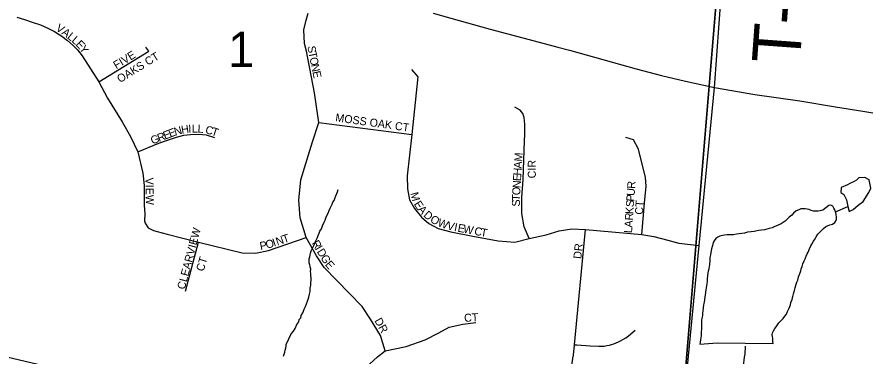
# Model space of a CAD drawing. Extents: x 0 to 1064, y 0 to 440.
# Drawn here: x 242.61 to 258.66, y 357.61 to 364.03 of the extents above; entities that cross this region are included whole.
import ezdxf

# ---------------------------------------------------------------- set-up
doc = ezdxf.new("R2010")
doc.units = 0
for name, color, linetype in [('GM_X_Minor_River', 7, 'Continuous'), ('GM_X_Section', 7, 'Continuous'), ('GM_X_Section_Text', 7, 'Continuous'), ('GM_X_State_Route', 7, 'Continuous'), ('GM_X_Township_Road', 7, 'Continuous'), ('GM_X_Township_Road_Text', 7, 'Continuous'), ('GM_X_Township_Subdivision', 7, 'Continuous'), ('GM_X_Township_Subdivision_Text', 7, 'Continuous')]:
    doc.layers.add(name, color=color, linetype=linetype)

msp = doc.modelspace()

# ---------------------------------------------------------------- linework, layer by layer
at = {"layer": 'GM_X_Minor_River'}
for points in [[(258.203, 360.706), (258.257, 360.674), (258.31, 360.57), (258.337, 360.441), (258.359, 360.35), (258.433, 360.39), (258.532, 360.467), (258.625, 360.538), (258.732, 360.706), (258.77, 360.791), (258.737, 360.949), (258.653, 360.994), (258.544, 360.984)], [(258.544, 360.984), (258.5, 360.942), (258.457, 360.919), (258.371, 360.878), (258.328, 360.855), (258.206, 360.803), (258.203, 360.706)], [(248.201, 359.652), (248.221, 359.694), (248.24, 359.73), (248.259, 359.784), (248.279, 359.82), (248.298, 359.856), (248.311, 359.893), (248.33, 359.941), (248.343, 359.977), (248.369, 360.019), (248.389, 360.079), (248.421, 360.145), (248.44, 360.187), (248.453, 360.224), (248.466, 360.26), (248.498, 360.32), (248.517, 360.368), (248.537, 360.41), (248.556, 360.452), (248.575, 360.488), (248.588, 360.524), (248.614, 360.56), (248.627, 360.596), (248.646, 360.645), (248.659, 360.687), (248.672, 360.723), (248.686, 360.765)], [(255.86, 357.865), (256.923, 357.852), (256.912, 357.895), (256.913, 357.944), (256.908, 357.98), (256.903, 358.017), (256.91, 358.053), (256.929, 358.089), (256.955, 358.131), (256.98, 358.167), (257.005, 358.203), (257.03, 358.239), (257.068, 358.28), (257.112, 358.322), (257.143, 358.37), (257.174, 358.405), (257.194, 358.454), (257.226, 358.52), (257.246, 358.58), (257.253, 358.628), (257.279, 358.683), (257.292, 358.737), (257.306, 358.791), (257.326, 358.852), (257.339, 358.906), (257.359, 358.973), (257.366, 359.009), (257.386, 359.051), (257.399, 359.111), (257.419, 359.154), (257.445, 359.226), (257.452, 359.262), (257.471, 359.31), (257.485, 359.359), (257.51, 359.413), (257.524, 359.455), (257.543, 359.503), (257.562, 359.545), (257.581, 359.581), (257.607, 359.642), (257.633, 359.696), (257.652, 359.732), (257.684, 359.786), (257.716, 359.834), (257.735, 359.87), (257.766, 359.917), (257.798, 359.953), (257.841, 359.995), (257.873, 360.03), (257.916, 360.066), (257.959, 360.083), (257.996, 360.094), (258.045, 360.111), (258.088, 360.14), (258.12, 360.194), (258.121, 360.237), (258.111, 360.298), (258.1, 360.341), (258.088, 360.378), (258.071, 360.415), (258.048, 360.452), (258.012, 360.471), (257.975, 360.46), (257.919, 360.418), (257.863, 360.377), (257.808, 360.36), (257.772, 360.355), (257.723, 360.356), (257.686, 360.357), (257.638, 360.371), (257.602, 360.384), (257.566, 360.391), (257.529, 360.398), (257.487, 360.399), (257.444, 360.4), (257.407, 360.383), (257.358, 360.36), (257.308, 360.318), (257.271, 360.277), (257.221, 360.241), (257.184, 360.206), (257.146, 360.164), (257.109, 360.141), (257.072, 360.117), (257.029, 360.094), (256.986, 360.077), (256.937, 360.06), (256.9, 360.043), (256.845, 360.026), (256.802, 360.015), (256.759, 360.003), (256.698, 359.993), (256.649, 359.988), (256.594, 359.977), (256.558, 359.972), (256.503, 359.961), (256.436, 359.957), (256.381, 359.94), (256.326, 359.935), (256.277, 359.924), (256.228, 359.919)], [(258.1, 360.341), (258.337, 360.441)], [(256.228, 359.919), (256.167, 359.909), (256.112, 359.91), (256.051, 359.906), (255.997, 359.901), (255.96, 359.896), (255.911, 359.879), (255.874, 359.861), (255.837, 359.838), (255.805, 359.796), (255.786, 359.76), (255.773, 359.706), (255.753, 359.645), (255.739, 359.573), (255.732, 359.53), (255.724, 359.476), (255.723, 359.421), (255.715, 359.354), (255.708, 359.3), (255.701, 359.264), (255.693, 359.221), (255.686, 359.185), (255.679, 359.13), (255.672, 359.076), (255.67, 359.027), (255.663, 358.979), (255.648, 358.863)], [(247.65, 357.61), (247.664, 357.646), (247.677, 357.688), (247.684, 357.724), (247.697, 357.761), (247.704, 357.803), (247.705, 357.839), (247.737, 357.893), (247.756, 357.936), (247.795, 358.032), (247.839, 358.086), (247.871, 358.133), (247.903, 358.212), (247.941, 358.259), (247.948, 358.302), (247.979, 358.338), (247.986, 358.38), (248.018, 358.428), (248.031, 358.464), (248.044, 358.5), (248.07, 358.548), (248.089, 358.602), (248.109, 358.651), (248.122, 358.687), (248.129, 358.729), (248.143, 358.784), (248.156, 358.832), (248.158, 358.899), (248.171, 358.953), (248.172, 359.002), (248.174, 359.05), (248.175, 359.093), (248.17, 359.136), (248.171, 359.178), (248.166, 359.215), (248.167, 359.257), (248.156, 359.3), (248.151, 359.337), (248.14, 359.38), (248.14, 359.416), (248.141, 359.453), (248.148, 359.489), (248.155, 359.525), (248.162, 359.562), (248.176, 359.604), (248.201, 359.652)], [(255.648, 358.863), (255.615, 358.633)], [(255.615, 358.633), (255.604, 358.585), (255.597, 358.524), (255.589, 358.463), (255.582, 358.421), (255.581, 358.385), (255.574, 358.348), (255.567, 358.3), (255.565, 358.245), (255.564, 358.209), (255.563, 358.166), (255.562, 358.123), (255.561, 358.069), (255.56, 358.032), (255.559, 357.996), (255.552, 357.959), (255.545, 357.917), (255.537, 357.875), (255.53, 357.838)], [(255.53, 357.838), (255.86, 357.865)], [(256.452, 356.787), (256.447, 356.83), (256.43, 356.885), (256.407, 356.928), (256.378, 356.984), (256.349, 357.039), (256.332, 357.082), (256.333, 357.137), (256.334, 357.179), (256.342, 357.246), (256.355, 357.288), (256.357, 357.343), (256.358, 357.386), (256.365, 357.44), (256.367, 357.483), (256.374, 357.537), (256.381, 357.592), (256.389, 357.646), (256.39, 357.701), (256.398, 357.744), (256.399, 357.798)]]:
    msp.add_lwpolyline(points, dxfattribs=at)
at = {"layer": 'GM_X_Section'}
for points in [[(240.217, 375.582), (256.378, 370.759), (255.034, 354.618), (238.842, 358.429)], [(256.378, 370.759), (273.003, 368.703), (271.58, 351.945), (255.034, 354.618)]]:
    msp.add_lwpolyline(points, close=True, dxfattribs=at)
at = {"layer": 'GM_X_State_Route'}
for points in [[(250.484, 364.107), (250.818, 364.01), (251.567, 363.804), (252.493, 363.555), (252.846, 363.463)], [(252.846, 363.463), (253.068, 363.406), (253.694, 363.228), (254.325, 363.049), (254.804, 362.927), (255.261, 362.814), (255.809, 362.697), (256.574, 362.566), (257.427, 362.442), (258.099, 362.334), (258.619, 362.247), (258.959, 362.191)]]:
    msp.add_lwpolyline(points, dxfattribs=at)
at = {"layer": 'GM_X_Township_Road'}
for points in [[(255.809, 362.697), (256.162, 367.553), (256.43, 371.277), (257.031, 378.038), (257.085, 378.66), (257.232, 380.12), (257.569, 383.821), (257.796, 386.324), (257.845, 386.976)], [(254.713, 350.753), (255.024, 354.532), (255.517, 359.708), (255.809, 362.697)]]:
    msp.add_lwpolyline(points, dxfattribs=at)
at = {"layer": 'GM_X_Township_Subdivision'}
for points in [[(249.577, 357.709), (249.491, 358.003), (249.301, 358.311), (249.143, 358.549), (248.421, 359.288), (248.276, 359.507), (248.082, 359.86), (247.968, 360.227), (247.942, 360.561), (247.979, 360.947), (248.074, 361.259), (248.199, 361.67), (248.32, 362.037), (248.24, 362.596), (248.089, 363.382), (248.049, 363.531), (248.038, 363.79), (248.083, 363.973), (248.118, 364.104)], [(242.603, 364.03), (242.752, 363.984), (242.893, 363.933), (243.051, 363.886), (243.193, 363.819), (243.319, 363.758), (243.457, 363.67), (243.562, 363.589), (243.672, 363.492), (243.753, 363.411), (243.843, 363.296), (244.157, 362.802), (244.324, 362.498), (244.602, 362.047), (244.756, 361.768), (244.895, 361.477), (244.993, 361.078), (245.015, 360.839), (245.015, 360.472), (245.026, 360.307), (245.022, 360.172), (245.034, 360.127), (245.089, 360.04), (245.192, 359.99), (245.263, 359.969), (245.453, 359.921), (246.044, 359.769), (246.871, 359.567), (247.123, 359.562), (247.371, 359.61), (248.082, 359.86)], [(244.157, 362.802), (245.103, 363.384), (245.048, 363.459)], [(250.073, 363.037), (250.194, 362.897), (250.08, 361.81), (249.992, 361.027), (249.999, 360.778), (250.04, 360.572), (250.135, 360.403), (250.264, 360.241), (250.403, 360.12), (250.579, 360.025), (250.818, 359.966), (251.233, 359.885), (251.718, 359.793), (252.03, 359.767), (252.3, 359.836), (252.625, 359.907), (252.871, 359.98), (253.107, 360.021), (253.37, 360.008), (254.438, 359.913), (254.66, 359.878), (254.926, 359.804), (255.134, 359.747), (255.517, 359.708)], [(252.3, 359.836), (252.207, 360.061), (252.163, 360.311), (252.163, 360.612), (252.188, 360.954), (252.212, 361.687), (252.219, 361.81), (252.223, 362.004), (252.208, 362.129), (252.185, 362.203), (252.131, 362.267), (252.034, 362.326)], [(248.32, 362.037), (250.08, 361.81)], [(244.895, 361.477), (245.291, 361.642), (245.457, 361.701), (245.626, 361.759), (245.765, 361.796), (245.894, 361.809), (246.048, 361.816), (246.19, 361.801), (246.348, 361.753)], [(254.438, 359.913), (254.486, 360.504), (254.517, 360.826), (254.504, 360.996), (254.373, 361.531), (254.277, 361.709), (254.134, 361.753)], [(251.239, 351.932), (251.486, 352.673), (251.484, 353.317), (251.533, 354.46), (251.633, 354.72), (251.78, 354.913), (252.317, 355.438), (252.578, 355.744), (252.814, 356.398), (252.902, 356.692), (253.037, 357.132), (253.072, 357.264), (253.103, 357.405), (253.121, 357.515), (253.131, 357.572), (253.14, 357.628), (253.161, 357.825), (253.37, 360.008)], [(245.8, 358.842), (246.044, 359.769)], [(248.883, 353.98), (248.703, 353.999), (248.46, 354.056), (248.268, 354.171), (248.137, 354.261), (248.048, 354.404), (248.012, 354.775), (248.091, 355.005), (248.178, 355.21), (248.352, 355.463), (248.478, 355.974), (248.688, 356.571), (248.83, 356.951), (249.052, 357.251), (249.431, 357.599), (249.577, 357.709), (249.977, 357.792), (250.336, 357.92), (250.59, 358.054), (250.79, 358.157), (251.048, 358.215), (251.296, 358.249)], [(253.161, 357.825), (253.206, 357.822), (253.456, 357.803), (253.62, 357.8), (253.671, 357.8), (253.722, 357.802), (253.771, 357.809), (253.821, 357.819), (253.861, 357.83), (253.908, 357.846), (253.951, 357.863), (253.993, 357.881), (254.033, 357.902), (254.073, 357.924), (254.129, 357.959), (254.183, 357.998), (254.31, 358.101)]]:
    msp.add_lwpolyline(points, dxfattribs=at)

# ---------------------------------------------------------------- texts
at = {"layer": 'GM_X_Section_Text'}
msp.add_text('1', height=0.67, rotation=0, dxfattribs=at).set_placement((246.603, 363.084))
at = {"layer": 'GM_X_Township_Road_Text'}
msp.add_text('T-128', height=0.9091, rotation=85.7938, dxfattribs=at).set_placement((257.423, 363.127))
at = {"layer": 'GM_X_Township_Subdivision_Text'}
for s, height, rotation, p in [('V', 0.152, 327.1584, (243.331, 363.787)), ('A', 0.152, 323.3268, (243.441, 363.716)), ('L', 0.152, 320.7856, (243.547, 363.638)), ('L', 0.152, 319.3513, (243.629, 363.571)), ('E', 0.152, 314.3237, (243.707, 363.504)), ('Y', 0.152, 304.727, (243.777, 363.433)), ('S', 0.152, 279.1658, (248.105, 363.473)), ('FIVE', 0.1515, 31.6047, (244.488, 363.04)), ('OAKS CT', 0.1515, 31.7978, (244.559, 362.779)), ('T', 0.152, 281.5174, (248.123, 363.361)), ('O', 0.152, 281.8633, (248.144, 363.255)), ('N', 0.152, 281.9071, (248.172, 363.125)), ('E', 0.152, 281.8887, (248.199, 362.994)), ('MOSS OAK CT', 0.15152, 351.9617, (248.627, 362.058)), ('H', 0.152, 8.9522, (245.727, 361.82)), ('I', 0.152, 3.1483, (245.855, 361.84)), ('L', 0.152, 359.9454, (245.919, 361.844)), ('L', 0.152, 356.5004, (246.023, 361.844)), ('R', 0.152, 21.2782, (245.297, 361.664)), ('E', 0.152, 21.3278, (245.408, 361.708)), ('E', 0.152, 21.3362, (245.508, 361.747)), ('N', 0.152, 15.9394, (245.604, 361.784)), ('C', 0.152, 345.7694, (246.162, 361.832)), ('T', 0.152, 341.4873, (246.275, 361.804)), ('G', 0.152, 21.3388, (245.172, 361.616)), ('M', 0.152, 86.4827, (252.169, 361.292)), ('A', 0.152, 86.4914, (252.161, 361.159)), ('CIR', 0.1515, 90, (252.428, 360.976)), ('E', 0.152, 86.4924, (252.146, 360.92)), ('H', 0.152, 86.4914, (252.153, 361.026)), ('VIEW', 0.1515, 271.2487, (245.038, 360.989)), ('N', 0.152, 86.4782, (252.138, 360.787)), ('R', 0.152, 86.3086, (254.307, 360.775)), ('M', 0.152, 284.6722, (250.052, 360.694)), ('O', 0.152, 86.7208, (252.131, 360.654)), ('U', 0.152, 85.9766, (254.297, 360.64)), ('E', 0.152, 302.6112, (250.113, 360.491)), ('S', 0.152, 89.8908, (252.128, 360.443)), ('T', 0.152, 88.5515, (252.128, 360.548)), ('S', 0.152, 86.0003, (254.282, 360.428)), ('P', 0.152, 85.9806, (254.29, 360.534)), ('CT', 0.1515, 86.635, (254.455, 360.285)), ('A', 0.152, 310.2691, (250.184, 360.384)), ('K', 0.152, 85.9766, (254.273, 360.295)), ('D', 0.152, 319.7724, (250.29, 360.263)), ('O', 0.152, 329.2849, (250.414, 360.161)), ('W', 0.152, 340.5073, (250.558, 360.079)), ('R', 0.152, 85.9905, (254.264, 360.175)), ('CLEARVIEW', 0.1515, 75.1142, (245.782, 358.863)), ('V', 0.152, 346.1473, (250.737, 360.016)), ('I', 0.152, 348.9299, (250.874, 359.983)), ('E', 0.152, 349.2409, (250.94, 359.97)), ('W', 0.152, 349.2602, (251.045, 359.95)), ('C', 0.152, 349.2521, (251.255, 359.91)), ('A', 0.152, 85.984, (254.255, 360.042)), ('N', 0.152, 18.9973, (247.536, 359.703)), ('T', 0.152, 18.9793, (247.662, 359.747)), ('T', 0.152, 349.2892, (251.373, 359.887)), ('L', 0.152, 85.9806, (254.248, 359.935)), ('P', 0.152, 11.0527, (247.218, 359.618)), ('O', 0.152, 16.4618, (247.338, 359.642)), ('I', 0.152, 18.9656, (247.473, 359.682)), ('R', 0.152, 301.1303, (248.181, 359.75)), ('DR', 0.1515, 83.9934, (253.288, 359.446)), ('I', 0.152, 301.1801, (248.243, 359.647)), ('D', 0.152, 301.1437, (248.278, 359.59)), ('CT', 0.1515, 73.6056, (246.139, 359.204)), ('G', 0.152, 301.1506, (248.347, 359.476)), ('E', 0.152, 309.9412, (248.43, 359.341)), ('DR', 0.1515, 299.3565, (249.368, 358.283)), ('CT', 0.1515, 3.365, (251.075, 358.258))]:
    msp.add_text(s, height=height, rotation=rotation, dxfattribs=at).set_placement(p)

doc.saveas('drawing.dxf')
